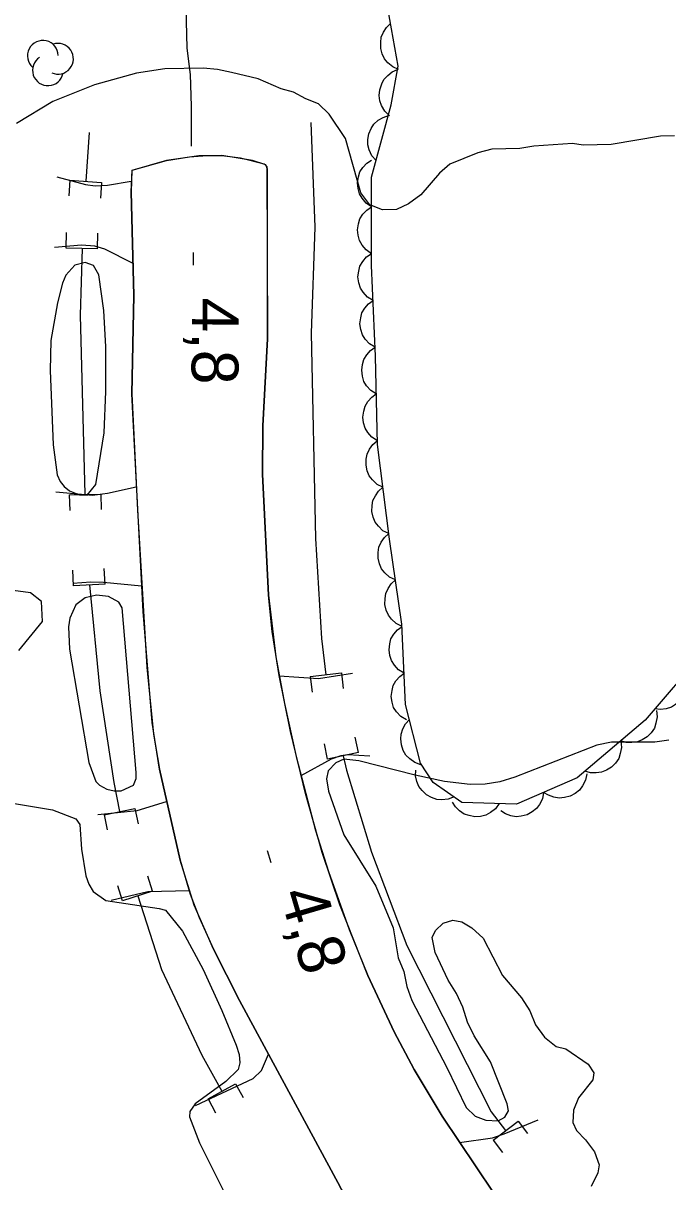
# Model space of a CAD drawing. Extents: x 336540 to 340074, y 5572036 to 5573747.
# Drawn here: x 337902 to 337943.3, y 5572889.3 to 5572963.6 of the extents above; entities that cross this region are included whole.
import ezdxf

# ---------------------------------------------------------------- set-up
doc = ezdxf.new("R2010")
doc.units = 0
for name, color, linetype in [('Niveau 1', 7, 'Continuous'), ('Niveau 19', 7, 'Continuous'), ('Niveau 2', 7, 'Continuous'), ('Niveau 21', 7, 'Continuous'), ('Niveau 22', 7, 'Continuous'), ('Niveau 26', 7, 'Continuous'), ('Niveau 3', 7, 'Continuous'), ('Niveau 4', 7, 'Continuous'), ('Niveau 44', 7, 'Continuous')]:
    doc.layers.add(name, color=color, linetype=linetype)

msp = doc.modelspace()

# ---------------------------------------------------------------- linework, layer by layer
at = {"layer": 'Niveau 1'}
for points in [[(337943.76, 5572956.37), (337942.86, 5572956.35), (337939.71, 5572955.82), (337937.91, 5572955.78), (337937.23, 5572955.88), (337934.76, 5572955.71), (337933.86, 5572955.57), (337932.06, 5572955.53), (337931.16, 5572955.28), (337929.38, 5572954.56), (337928.71, 5572953.98), (337927.51, 5572952.6), (337926.73, 5572952.02), (337925.95, 5572951.66), (337925.05, 5572951.64), (337924.25, 5572951.96), (337923.67, 5572952.73), (337922.69, 5572956.21), (337921.64, 5572957.76), (337920.95, 5572958.42), (337920.15, 5572958.74), (337919.36, 5572959.17), (337918.56, 5572959.38), (337917.08, 5572960.02), (337915.38, 5572960.43), (337914.48, 5572960.63), (337913.57, 5572960.72), (337911.1, 5572960.66), (337909.3, 5572960.4), (337906.61, 5572959.65), (337903.93, 5572958.58), (337901.6, 5572957.17)], [(337901.75, 5572923.4), (337903.27, 5572925.26), (337903.21, 5572926.53), (337902.5, 5572927.09), (337901.06, 5572927.27)]]:
    msp.add_lwpolyline(points, dxfattribs=at)
at = {"layer": 'Niveau 19'}
for points in [[(337904.19, 5572953.74), (337906.02, 5572953.26), (337906.64, 5572953.18), (337907.43, 5572953.22), (337908.96, 5572953.48)], [(337909.08, 5572948.19), (337907.26, 5572949.12), (337906.63, 5572949.31), (337905.76, 5572949.37), (337904.04, 5572949.22)], [(337904.13, 5572933.56), (337906.48, 5572933.34), (337907.44, 5572933.47), (337909.27, 5572933.88)], [(337909.62, 5572927.51), (337907.18, 5572927.74), (337906.37, 5572927.77), (337905.21, 5572927.68)], [(337918.43, 5572921.76), (337920.95, 5572921.6), (337923.13, 5572921.93)], [(337924.24, 5572916.63), (337922.83, 5572916.7), (337922.38, 5572916.64), (337921.76, 5572916.43), (337919.83, 5572915.35)], [(337906.81, 5572912.89), (337909.34, 5572913.13), (337911.21, 5572913.72)], [(337912.66, 5572907.98), (337910.01, 5572907.92), (337907.66, 5572907.38)], [(337913.07, 5572894.23), (337916.77, 5572895.96), (337917.3, 5572896.47), (337917.75, 5572897.52)], [(337930, 5572891.86), (337932.1, 5572892.17), (337932.85, 5572892.41), (337935.03, 5572893.32)]]:
    msp.add_lwpolyline(points, dxfattribs=at)
at = {"layer": 'Niveau 2'}
for points in [[(337906.68, 5572934.03), (337907.22, 5572937.34), (337907.33, 5572939.98), (337907.33, 5572942.86), (337907.19, 5572945.18), (337906.88, 5572947.47), (337906.53, 5572948.07), (337906, 5572948.26), (337905.35, 5572948.09), (337904.77, 5572947.44), (337904.56, 5572946.94), (337904.24, 5572945.67), (337903.81, 5572943.26), (337903.75, 5572941.34), (337903.95, 5572936.58), (337904.21, 5572934.65), (337904.4, 5572934.23), (337904.66, 5572933.91), (337905, 5572933.63), (337905.64, 5572933.36), (337906.13, 5572933.35), (337906.68, 5572934.03)], [(337909.27, 5572915.58), (337908.37, 5572926.12), (337908.16, 5572926.48), (337907.5, 5572926.85), (337906.72, 5572926.94), (337906.01, 5572926.77), (337905.41, 5572926.31), (337905.03, 5572925.46), (337904.94, 5572924.9), (337904.99, 5572923.48), (337906.24, 5572916.21), (337906.69, 5572914.99), (337906.92, 5572914.76), (337907.4, 5572914.5), (337907.87, 5572914.4), (337908.32, 5572914.39), (337909.1, 5572914.77), (337909.26, 5572915.18), (337909.27, 5572915.58)], [(337943.4, 5572917.65), (337942.5, 5572917.52), (337939.74, 5572917.51), (337938.79, 5572917.32), (337933.53, 5572915.28), (337932.58, 5572914.97), (337931.63, 5572914.83), (337930.67, 5572914.81), (337929.03, 5572915), (337927.16, 5572915.4), (337923.53, 5572916.33), (337922.57, 5572916.42), (337922.07, 5572916.19), (337921.57, 5572915.67), (337921.47, 5572915.16), (337921.6, 5572914.37), (337922.57, 5572911.57), (337924.62, 5572908.29), (337925.75, 5572905.61), (337926.07, 5572903.7), (337926.43, 5572902.81), (337926.62, 5572901.85), (337926.93, 5572900.96), (337929.17, 5572896.67), (337930.41, 5572894.11), (337930.99, 5572893.55), (337931.67, 5572893.29), (337932.46, 5572893.25), (337932.9, 5572893.49), (337933.12, 5572893.89), (337933.05, 5572894.34), (337931.98, 5572897.02), (337930.92, 5572898.69), (337930.51, 5572899.58), (337930.21, 5572900.53), (337929.79, 5572901.42), (337929.26, 5572902.26), (337928.43, 5572904.04), (337928.24, 5572905), (337928.46, 5572905.45), (337928.95, 5572905.92), (337929.57, 5572906.1), (337930.14, 5572906), (337930.77, 5572905.62), (337931.51, 5572904.96), (337932.75, 5572902.57), (337933.97, 5572901.13), (337934.5, 5572900.29), (337934.85, 5572899.4), (337935.44, 5572898.62), (337936.18, 5572898.02), (337936.81, 5572897.87), (337938.24, 5572896.89), (337938.59, 5572896.33), (337938.54, 5572895.88), (337937.61, 5572894.73), (337937.29, 5572893.93), (337937.25, 5572893.14), (337937.49, 5572892.64), (337938.07, 5572892.03), (337938.65, 5572891.26), (337938.95, 5572890.42), (337938.85, 5572889.91), (337938.42, 5572889.05)], [(337899.28, 5572913.94), (337903.91, 5572913.17), (337905.4, 5572912.6), (337905.66, 5572912.25), (337905.77, 5572910.65), (337906.05, 5572908.95), (337906.23, 5572908.41), (337906.52, 5572907.94), (337907.32, 5572907.37), (337910.75, 5572906.86), (337911.14, 5572906.74), (337912.23, 5572905.41), (337913.56, 5572902.94), (337914.76, 5572900.33), (337915.67, 5572898.1), (337915.87, 5572897.5), (337915.92, 5572896.97), (337915.8, 5572896.53), (337915.01, 5572895.78), (337913.05, 5572894.34), (337912.7, 5572893.84), (337912.69, 5572893.5), (337913.32, 5572891.84), (337915.36, 5572887.77)]]:
    msp.add_lwpolyline(points, dxfattribs=at)
at = {"layer": 'Niveau 21'}
for points in [[(337910.76, 5572915.78), (337910.29, 5572918.77), (337909.71, 5572925.89), (337908.99, 5572939.85), (337909.12, 5572946.14), (337908.95, 5572952.79), (337909.02, 5572954.17), (337911.21, 5572954.79), (337912.68, 5572955.03), (337913.82, 5572955.12), (337914.75, 5572955.11), (337915.96, 5572954.97), (337917.47, 5572954.57), (337917.65, 5572954.41), (337917.68, 5572943.36), (337917.39, 5572937.79), (337917.37, 5572934.69), (337917.75, 5572926.94), (337918.22, 5572922.99), (337918.78, 5572919.99), (337919.53, 5572916.6), (337920.77, 5572911.86), (337921.59, 5572909.22), (337922.91, 5572905.51), (337924.11, 5572902.57), (337925.81, 5572898.95), (337927.09, 5572896.54), (337928.89, 5572893.54), (337932.14, 5572888.68)], [(337932.14, 5572888.68), (337928.89, 5572893.54), (337927.09, 5572896.54), (337925.81, 5572898.95), (337924.11, 5572902.57), (337922.32, 5572907.09), (337921.19, 5572910.45), (337920.12, 5572914.22), (337919.17, 5572918.19), (337918.43, 5572921.79), (337917.98, 5572924.61), (337917.75, 5572926.94), (337917.37, 5572934.69), (337917.39, 5572937.79), (337917.68, 5572943.36), (337917.69, 5572954.23), (337917.58, 5572954.51), (337916.72, 5572954.8), (337914.75, 5572955.11), (337913.28, 5572955.09), (337911.21, 5572954.79), (337909, 5572954.15), (337908.95, 5572952.79), (337909.12, 5572946.14), (337908.99, 5572939.85), (337909.35, 5572932.39), (337909.96, 5572922.33), (337910.38, 5572918.02), (337910.76, 5572915.78), (337912.08, 5572909.96), (337912.73, 5572907.77), (337913.3, 5572906.28), (337914.22, 5572904.25), (337915.89, 5572900.96), (337922.34, 5572889.02)], [(337974.94, 5572814.05), (337935.47, 5572869.85), (337926.95, 5572881.43), (337924.69, 5572884.95), (337922.34, 5572889.02), (337915.89, 5572900.96), (337914.22, 5572904.25), (337912.98, 5572907.07), (337912.08, 5572909.96), (337910.76, 5572915.78)]]:
    msp.add_lwpolyline(points, dxfattribs=at)
at = {"layer": 'Niveau 22'}
msp.add_lwpolyline([(337912.81, 5572955.72), (337912.82, 5572958.27), (337912.75, 5572960.31), (337912.54, 5572962), (337912.3, 5572971.54)], dxfattribs=at)
at = {"layer": 'Niveau 26'}
for p, q in [((337905.03, 5572953.53), (337904.96, 5572952.53)), ((337905.03, 5572953.53), (337907.05, 5572953.38)), ((337907.05, 5572953.38), (337906.98, 5572952.38)), ((337904.78, 5572949.18), (337904.81, 5572950.18)), ((337906.8, 5572949.13), (337906.82, 5572950.13)), ((337906.8, 5572949.13), (337904.78, 5572949.18)), ((337904.98, 5572933.37), (337907, 5572933.42)), ((337904.98, 5572933.37), (337905.01, 5572932.37)), ((337907, 5572933.42), (337907.03, 5572932.42)), ((337905.26, 5572927.54), (337905.21, 5572928.54)), ((337907.28, 5572927.65), (337907.22, 5572928.65)), ((337907.28, 5572927.65), (337905.26, 5572927.54)), ((337920.42, 5572921.72), (337922.42, 5572921.96)), ((337920.42, 5572921.72), (337920.54, 5572920.72)), ((337922.42, 5572921.96), (337922.54, 5572920.96)), ((337921.54, 5572916.42), (337921.33, 5572917.4)), ((337923.51, 5572916.85), (337923.3, 5572917.83)), ((337923.51, 5572916.85), (337921.54, 5572916.42)), ((337907.21, 5572912.87), (337909.19, 5572913.26)), ((337907.21, 5572912.87), (337907.41, 5572911.89)), ((337909.19, 5572913.26), (337909.39, 5572912.28)), ((337908.4, 5572907.34), (337908.09, 5572908.3)), ((337910.32, 5572907.96), (337910.01, 5572908.92)), ((337910.32, 5572907.96), (337908.4, 5572907.34)), ((337913.88, 5572894.65), (337915.64, 5572895.63)), ((337915.64, 5572895.63), (337916.13, 5572894.75)), ((337913.88, 5572894.65), (337914.36, 5572893.77)), ((337932.14, 5572892.01), (337933.74, 5572893.23)), ((337933.74, 5572893.23), (337934.35, 5572892.43)), ((337932.14, 5572892.01), (337932.74, 5572891.21))]:
    msp.add_line(p, q, dxfattribs=at)
at = {"layer": 'Niveau 3'}
for p, q in [((337912.93, 5572948.9), (337912.92, 5572948.09)), ((337917.66, 5572910.57), (337917.9, 5572909.8))]:
    msp.add_line(p, q, dxfattribs=at)
at = {"layer": 'Niveau 4'}
for points in [[(337906.26, 5572956.58), (337906.04, 5572953.46)], [(337920.46, 5572957.23), (337920.71, 5572950.53), (337920.49, 5572943.73), (337920.77, 5572930.56), (337921.14, 5572924.17), (337921.42, 5572921.84)], [(337905.8, 5572949.16), (337905.69, 5572944.89), (337905.99, 5572933.4)], [(337906.28, 5572927.6), (337906.95, 5572920.8), (337907.83, 5572914.93), (337908.2, 5572913.07)], [(337922.54, 5572916.64), (337922.74, 5572915.73), (337924.36, 5572910.47), (337926.61, 5572904.48), (337932.03, 5572893.82), (337932.94, 5572892.62)], [(337909.37, 5572907.66), (337910.9, 5572902.94), (337913.47, 5572897.46), (337914.76, 5572895.14)]]:
    msp.add_lwpolyline(points, dxfattribs=at)
at = {"layer": 'Niveau 44'}
for points in [[(337945.62, 5572923.29), (337941.89, 5572918.93), (337937.53, 5572915.23), (337933.64, 5572913.55), (337930.15, 5572913.66), (337928.31, 5572914.94), (337927.49, 5572916.18), (337926.54, 5572919.92), (337926.3, 5572925.07), (337925.5, 5572930.53), (337924.74, 5572936.6), (337924.6, 5572942.25), (337924.35, 5572948.06), (337924.35, 5572953.73), (337925.62, 5572958.37), (337926.05, 5572960.85), (337925.31, 5572965.03)], [(337926.09, 5572960.62), (337925.71, 5572960.79), (337925.4, 5572961.06), (337925.18, 5572961.3), (337925.04, 5572961.62), (337924.94, 5572961.98), (337924.94, 5572962.36), (337924.97, 5572962.69), (337925.11, 5572963.01), (337925.31, 5572963.32), (337925.57, 5572963.57)], [(337925.5, 5572957.66), (337925.2, 5572957.95), (337925, 5572958.31), (337924.88, 5572958.62), (337924.85, 5572958.97), (337924.88, 5572959.33), (337925.01, 5572959.7), (337925.15, 5572959.99), (337925.39, 5572960.25), (337925.68, 5572960.47), (337926.01, 5572960.62)], [(337924.64, 5572954.79), (337924.37, 5572955.1), (337924.2, 5572955.47), (337924.11, 5572955.79), (337924.11, 5572956.14), (337924.18, 5572956.51), (337924.34, 5572956.85), (337924.51, 5572957.13), (337924.78, 5572957.37), (337925.09, 5572957.56), (337925.43, 5572957.68)], [(337924.35, 5572951.82), (337924, 5572952.06), (337923.75, 5572952.37), (337923.58, 5572952.66), (337923.49, 5572953), (337923.45, 5572953.36), (337923.52, 5572953.74), (337923.61, 5572954.06), (337923.8, 5572954.35), (337924.05, 5572954.62), (337924.35, 5572954.82)], [(337924.35, 5572948.82), (337924, 5572949.06), (337923.75, 5572949.37), (337923.58, 5572949.66), (337923.49, 5572950), (337923.45, 5572950.36), (337923.52, 5572950.74), (337923.61, 5572951.06), (337923.8, 5572951.35), (337924.05, 5572951.62), (337924.35, 5572951.82)], [(337924.45, 5572945.83), (337924.09, 5572946.04), (337923.82, 5572946.35), (337923.64, 5572946.62), (337923.53, 5572946.96), (337923.48, 5572947.33), (337923.53, 5572947.71), (337923.61, 5572948.02), (337923.79, 5572948.33), (337924.03, 5572948.61), (337924.32, 5572948.82)], [(337924.58, 5572942.83), (337924.22, 5572943.05), (337923.95, 5572943.35), (337923.77, 5572943.63), (337923.66, 5572943.96), (337923.61, 5572944.33), (337923.66, 5572944.71), (337923.74, 5572945.03), (337923.92, 5572945.33), (337924.16, 5572945.61), (337924.45, 5572945.83)], [(337924.66, 5572939.83), (337924.31, 5572940.06), (337924.04, 5572940.36), (337923.87, 5572940.64), (337923.77, 5572940.98), (337923.73, 5572941.35), (337923.78, 5572941.73), (337923.86, 5572942.04), (337924.05, 5572942.34), (337924.29, 5572942.62), (337924.59, 5572942.83)], [(337924.73, 5572936.83), (337924.38, 5572937.06), (337924.12, 5572937.37), (337923.94, 5572937.64), (337923.84, 5572937.98), (337923.8, 5572938.35), (337923.86, 5572938.73), (337923.94, 5572939.04), (337924.12, 5572939.34), (337924.37, 5572939.62), (337924.66, 5572939.83)], [(337925.08, 5572933.85), (337924.71, 5572934.04), (337924.42, 5572934.32), (337924.21, 5572934.58), (337924.08, 5572934.91), (337924, 5572935.27), (337924.02, 5572935.65), (337924.07, 5572935.97), (337924.22, 5572936.29), (337924.44, 5572936.59), (337924.71, 5572936.83)], [(337925.46, 5572930.88), (337925.08, 5572931.06), (337924.79, 5572931.35), (337924.59, 5572931.61), (337924.45, 5572931.93), (337924.38, 5572932.29), (337924.39, 5572932.68), (337924.44, 5572933), (337924.6, 5572933.31), (337924.81, 5572933.61), (337925.08, 5572933.85)], [(337925.88, 5572927.91), (337925.51, 5572928.09), (337925.21, 5572928.36), (337925, 5572928.62), (337924.86, 5572928.94), (337924.77, 5572929.3), (337924.78, 5572929.68), (337924.82, 5572930.01), (337924.97, 5572930.33), (337925.18, 5572930.63), (337925.45, 5572930.87)], [(337926.32, 5572924.94), (337925.94, 5572925.12), (337925.64, 5572925.39), (337925.43, 5572925.65), (337925.29, 5572925.97), (337925.21, 5572926.33), (337925.22, 5572926.72), (337925.26, 5572927.04), (337925.41, 5572927.36), (337925.62, 5572927.66), (337925.88, 5572927.91)], [(337926.45, 5572921.94), (337926.09, 5572922.16), (337925.82, 5572922.46), (337925.63, 5572922.74), (337925.53, 5572923.07), (337925.48, 5572923.44), (337925.53, 5572923.82), (337925.6, 5572924.13), (337925.78, 5572924.44), (337926.02, 5572924.72), (337926.31, 5572924.94)], [(337926.59, 5572918.94), (337926.23, 5572919.16), (337925.96, 5572919.46), (337925.77, 5572919.74), (337925.67, 5572920.07), (337925.62, 5572920.44), (337925.67, 5572920.82), (337925.74, 5572921.14), (337925.92, 5572921.44), (337926.16, 5572921.72), (337926.45, 5572921.94)], [(337944.45, 5572921.93), (337944.56, 5572921.52), (337944.55, 5572921.12), (337944.5, 5572920.79), (337944.35, 5572920.47), (337944.13, 5572920.17), (337943.84, 5572919.93), (337943.57, 5572919.75), (337943.23, 5572919.65), (337942.86, 5572919.61), (337942.5, 5572919.65)], [(337942.61, 5572919.54), (337942.65, 5572919.13), (337942.58, 5572918.73), (337942.48, 5572918.41), (337942.27, 5572918.12), (337942.02, 5572917.86), (337941.69, 5572917.67), (337941.39, 5572917.53), (337941.04, 5572917.49), (337940.67, 5572917.5), (337940.32, 5572917.6)], [(337927.52, 5572916.06), (337927.13, 5572916.21), (337926.8, 5572916.45), (337926.56, 5572916.68), (337926.39, 5572916.99), (337926.27, 5572917.34), (337926.24, 5572917.72), (337926.25, 5572918.04), (337926.36, 5572918.38), (337926.54, 5572918.7), (337926.78, 5572918.97)], [(337940.32, 5572917.6), (337940.37, 5572917.18), (337940.29, 5572916.78), (337940.19, 5572916.47), (337939.99, 5572916.18), (337939.73, 5572915.92), (337939.4, 5572915.72), (337939.1, 5572915.59), (337938.75, 5572915.55), (337938.38, 5572915.56), (337938.03, 5572915.66)], [(337929.65, 5572914.01), (337929.26, 5572913.86), (337928.85, 5572913.83), (337928.53, 5572913.85), (337928.19, 5572913.97), (337927.87, 5572914.15), (337927.6, 5572914.42), (337927.39, 5572914.67), (337927.26, 5572915), (337927.18, 5572915.36), (337927.19, 5572915.72)], [(337938.14, 5572915.49), (337938.06, 5572915.08), (337937.87, 5572914.72), (337937.68, 5572914.45), (337937.4, 5572914.23), (337937.08, 5572914.06), (337936.71, 5572913.97), (337936.38, 5572913.92), (337936.04, 5572913.99), (337935.69, 5572914.11), (337935.38, 5572914.3)], [(337935.38, 5572914.3), (337935.31, 5572913.89), (337935.12, 5572913.53), (337934.93, 5572913.26), (337934.65, 5572913.05), (337934.33, 5572912.87), (337933.95, 5572912.78), (337933.63, 5572912.74), (337933.28, 5572912.8), (337932.93, 5572912.92), (337932.63, 5572913.11)], [(337932.54, 5572913.58), (337932.29, 5572913.25), (337931.97, 5572913), (337931.68, 5572912.84), (337931.34, 5572912.76), (337930.97, 5572912.74), (337930.6, 5572912.81), (337930.29, 5572912.91), (337930, 5572913.11), (337929.73, 5572913.37), (337929.54, 5572913.68)]]:
    msp.add_lwpolyline(points, dxfattribs=at)
for centre, start, end in [((337903.293, 5572961.503), 1.25749, 228.71458), ((337904.26, 5572961.314), 245.92519, 108.60955), ((337903.615, 5572960.576), 123.10369, 348.79228)]:
    msp.add_arc(centre, 0.986, start, end, dxfattribs=at)

# ---------------------------------------------------------------- texts
at = {"layer": 'Niveau 3'}
for rotation, p in [(269.53695, (337912.86, 5572946.02)), (286.38987, (337918.44, 5572907.79))]:
    msp.add_text('4,8    ', height=2.9999, rotation=rotation, dxfattribs=at).set_placement(p)

doc.saveas('drawing.dxf')
